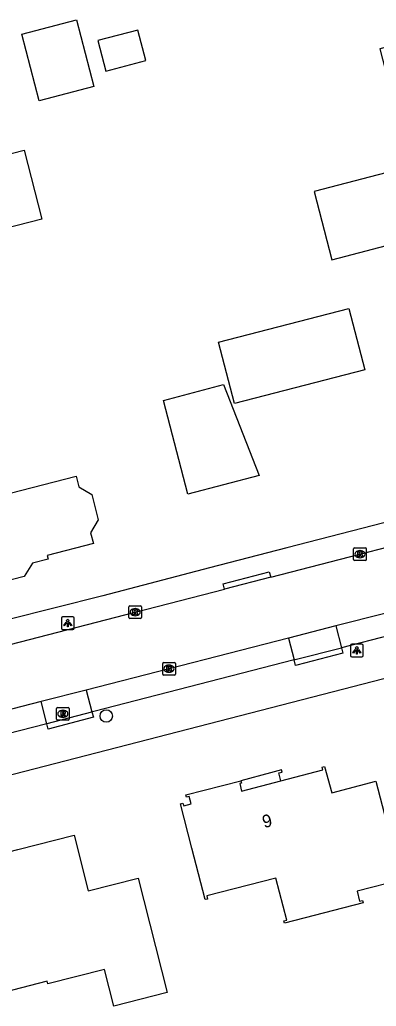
# Model space of a CAD drawing. Extents: x 158838 to 160074, y 386376 to 387776.
# Drawn here: x 159457.6 to 159485.7, y 386692.8 to 386770.4 of the extents above; entities that cross this region are included whole.
import ezdxf

# ---------------------------------------------------------------- set-up
doc = ezdxf.new("R2010")
doc.units = 0
for name, color, linetype in [('IMGEO_Boom', 7, 'Continuous'), ('IMGEO_Kolk', 7, 'Continuous'), ('IMGEO_Lichtpunt', 7, 'Continuous'), ('IMGEO_Muur', 7, 'Continuous'), ('IMGEO_Pand', 7, 'Continuous'), ('IMGEO_Pand_nummerreeks', 7, 'Continuous'), ('IMGEO_Pand_overbouw', 7, 'Continuous'), ('IMGEO_Rijbaan_lokaal_open', 7, 'Continuous'), ('IMGEO_Rioolput', 7, 'Continuous'), ('IMGEO_Voetpad_open', 7, 'Continuous')]:
    doc.layers.add(name, color=color, linetype=linetype)

msp = doc.modelspace()

# ---------------------------------------------------------------- linework, layer by layer
at = {"layer": 'IMGEO_Boom'}
msp.add_circle((159464.427, 386715.657), 0.489, dxfattribs=at)
at = {"layer": 'IMGEO_Kolk'}
for p, q in [((159483.894, 386727.966), (159483.894, 386728.818)), ((159483.969, 386728.892), (159484.821, 386728.892)), ((159484.895, 386728.818), (159484.895, 386727.966)), ((159484.405, 386728.112), (159484.38, 386728.112)), ((159484.382, 386728.672), (159484.407, 386728.672)), ((159484.821, 386727.892), (159483.969, 386727.892)), ((159466.205, 386723.407), (159466.205, 386724.259)), ((159466.28, 386724.333), (159467.132, 386724.333)), ((159467.206, 386724.259), (159467.206, 386723.407)), ((159466.716, 386723.553), (159466.691, 386723.553)), ((159466.693, 386724.113), (159466.718, 386724.113)), ((159467.132, 386723.333), (159466.28, 386723.333)), ((159468.868, 386718.952), (159468.868, 386719.804)), ((159468.943, 386719.878), (159469.795, 386719.878)), ((159469.356, 386719.658), (159469.381, 386719.658)), ((159469.869, 386719.804), (159469.869, 386718.952)), ((159469.795, 386718.878), (159468.943, 386718.878)), ((159469.379, 386719.098), (159469.354, 386719.098))]:
    msp.add_line(p, q, dxfattribs=at)
for points in [[(159483.894, 386727.966), (159483.894, 386728.818)], [(159483.969, 386728.892), (159484.821, 386728.892)], [(159484.895, 386728.818), (159484.895, 386727.966)], [(159484.215, 386728.592), (159484.338, 386728.592), (159484.338, 386728.441), (159484.468, 386728.592), (159484.632, 386728.592), (159484.486, 386728.441), (159484.639, 386728.192), (159484.487, 386728.192), (159484.402, 386728.356), (159484.338, 386728.289), (159484.338, 386728.192), (159484.215, 386728.192), (159484.215, 386728.592)], [(159484.821, 386727.892), (159483.969, 386727.892)], [(159466.205, 386723.407), (159466.205, 386724.259)], [(159466.28, 386724.333), (159467.132, 386724.333)], [(159467.206, 386724.259), (159467.206, 386723.407)], [(159466.526, 386724.033), (159466.649, 386724.033), (159466.649, 386723.882), (159466.779, 386724.033), (159466.943, 386724.033), (159466.797, 386723.882), (159466.95, 386723.633), (159466.798, 386723.633), (159466.713, 386723.797), (159466.649, 386723.73), (159466.649, 386723.633), (159466.526, 386723.633), (159466.526, 386724.033)], [(159467.132, 386723.333), (159466.28, 386723.333)], [(159468.868, 386718.952), (159468.868, 386719.804)], [(159468.943, 386719.878), (159469.795, 386719.878)], [(159469.189, 386719.578), (159469.312, 386719.578), (159469.312, 386719.427), (159469.442, 386719.578), (159469.606, 386719.578), (159469.46, 386719.427), (159469.613, 386719.178), (159469.461, 386719.178), (159469.376, 386719.342), (159469.312, 386719.275), (159469.312, 386719.178), (159469.189, 386719.178), (159469.189, 386719.578)], [(159469.869, 386719.804), (159469.869, 386718.952)], [(159469.795, 386718.878), (159468.943, 386718.878)]]:
    msp.add_lwpolyline(points, dxfattribs=at)
for centre, start, end in [((159483.971, 386728.816), 91.55205, 178.44795), ((159483.971, 386728.816), 91.55205, 178.44795), ((159484.819, 386728.816), 1.55205, 88.44795), ((159484.819, 386728.816), 1.55205, 88.44795), ((159483.971, 386727.968), 181.55205, 268.44795), ((159483.971, 386727.968), 181.55205, 268.44795), ((159484.819, 386727.968), 271.55205, 358.44795), ((159484.819, 386727.968), 271.55205, 358.44795), ((159466.282, 386724.257), 91.55205, 178.44795), ((159466.282, 386724.257), 91.55205, 178.44795), ((159467.13, 386724.257), 1.55205, 88.44795), ((159467.13, 386724.257), 1.55205, 88.44795), ((159466.282, 386723.409), 181.55205, 268.44795), ((159466.282, 386723.409), 181.55205, 268.44795), ((159467.13, 386723.409), 271.55205, 358.44795), ((159467.13, 386723.409), 271.55205, 358.44795), ((159468.945, 386719.802), 91.55205, 178.44795), ((159468.945, 386719.802), 91.55205, 178.44795), ((159469.793, 386719.802), 1.55205, 88.44795), ((159469.793, 386719.802), 1.55205, 88.44795), ((159468.945, 386718.954), 181.55205, 268.44795), ((159468.945, 386718.954), 181.55205, 268.44795), ((159469.793, 386718.954), 271.55205, 358.44795), ((159469.793, 386718.954), 271.55205, 358.44795)]:
    msp.add_arc(centre, 0.0765, start, end, dxfattribs=at)
for centre, major_axis, ratio, start_param, end_param in [((159484.381, 386728.392), (-0.387, 0.002), 0.722429, 4.712389, 7.853982), ((159484.406, 386728.392), (-0.39, 0.002), 0.717154, 1.570796, 4.712389), ((159466.692, 386723.833), (-0.387, 0.002), 0.722429, 4.712389, 7.853982), ((159466.717, 386723.833), (-0.39, 0.002), 0.717154, 1.570796, 4.712389), ((159469.355, 386719.378), (-0.387, 0.002), 0.722429, 4.712389, 7.853982), ((159469.38, 386719.378), (-0.39, 0.002), 0.717154, 1.570796, 4.712389)]:
    msp.add_ellipse(centre, major_axis=major_axis, ratio=ratio, start_param=start_param, end_param=end_param, dxfattribs=at)
at = {"layer": 'IMGEO_Lichtpunt'}
for p, q in [((159460.896, 386723.37), (159460.896, 386722.563)), ((159460.896, 386723.37), (159460.896, 386722.563)), ((159461.798, 386723.465), (159460.99, 386723.465)), ((159461.798, 386723.465), (159460.99, 386723.465)), ((159461.892, 386722.563), (159461.892, 386723.37)), ((159461.892, 386722.563), (159461.892, 386723.37)), ((159460.99, 386722.469), (159461.798, 386722.469)), ((159460.99, 386722.469), (159461.798, 386722.469)), ((159483.65, 386721.22), (159483.65, 386720.413)), ((159483.65, 386721.22), (159483.65, 386720.413)), ((159484.552, 386721.315), (159483.744, 386721.315)), ((159484.552, 386721.315), (159483.744, 386721.315)), ((159484.646, 386720.413), (159484.646, 386721.22)), ((159484.646, 386720.413), (159484.646, 386721.22)), ((159483.744, 386720.319), (159484.552, 386720.319)), ((159483.744, 386720.319), (159484.552, 386720.319))]:
    msp.add_line(p, q, dxfattribs=at)
for points in [[(159461.27, 386723.034), (159461.309, 386723.006), (159461.121, 386722.744), (159461.083, 386722.771), (159461.27, 386723.034)], [(159461.372, 386722.986), (159461.419, 386722.986), (159461.419, 386722.664), (159461.372, 386722.664), (159461.372, 386722.986)], [(159461.482, 386723.006), (159461.52, 386723.033), (159461.707, 386722.771), (159461.668, 386722.743), (159461.482, 386723.006)], [(159484.024, 386720.884), (159484.063, 386720.856), (159483.875, 386720.594), (159483.837, 386720.621), (159484.024, 386720.884)], [(159484.126, 386720.836), (159484.173, 386720.836), (159484.173, 386720.514), (159484.126, 386720.514), (159484.126, 386720.836)], [(159484.236, 386720.856), (159484.274, 386720.883), (159484.461, 386720.621), (159484.422, 386720.593), (159484.236, 386720.856)]]:
    msp.add_lwpolyline(points, dxfattribs=at)
for centre in [(159461.395, 386723.168), (159484.149, 386721.018)]:
    msp.add_circle(centre, 0.0994, dxfattribs=at)
for centre, start, end in [((159460.99, 386723.37), 90, 180), ((159460.99, 386723.37), 90, 180), ((159461.798, 386723.37), 0, 90), ((159461.798, 386723.37), 0, 90), ((159460.99, 386722.563), 180, 270), ((159460.99, 386722.563), 180, 270), ((159461.798, 386722.563), 270, 0), ((159461.798, 386722.563), 270, 360), ((159483.744, 386721.22), 90, 180), ((159483.744, 386721.22), 90, 180), ((159484.552, 386721.22), 0, 90), ((159484.552, 386721.22), 0, 90), ((159483.744, 386720.413), 180, 270), ((159483.744, 386720.413), 180, 270), ((159484.552, 386720.413), 270, 0), ((159484.552, 386720.413), 270, 360)]:
    msp.add_arc(centre, 0.0946, start, end, dxfattribs=at)
at = {"layer": 'IMGEO_Muur'}
for points in [[(159494.722, 386733.042), (159478.638, 386728.88)], [(159472.554, 386727.311), (159464.145, 386725.103)]]:
    msp.add_lwpolyline(points, dxfattribs=at)
at = {"layer": 'IMGEO_Pand'}
for points in [[(159463.45, 386765.179), (159459.148, 386764.054), (159457.772, 386769.318), (159462.074, 386770.443), (159463.45, 386765.179)], [(159499.286, 386756.024), (159498.214, 386760.127), (159497.042, 386759.833), (159496.287, 386762.793), (159496.928, 386762.953), (159495.839, 386767.295), (159495.199, 386767.134), (159495.106, 386767.509), (159495.667, 386767.656), (159495.028, 386770.106), (159494.453, 386769.961), (159494.363, 386770.338), (159485.954, 386768.145), (159488.346, 386758.891), (159480.799, 386756.941), (159482.19, 386751.557), (159499.286, 386756.024)], [(159463.762, 386768.803), (159464.39, 386766.402), (159467.544, 386767.227), (159466.916, 386769.627), (159463.762, 386768.803)], [(159459.355, 386754.752), (159451.563, 386752.759), (159452.082, 386750.731), (159449.222, 386750), (159450.003, 386746.897), (159445.373, 386745.713), (159442.777, 386745.051), (159441.976, 386748.126), (159441.019, 386747.878), (159440.468, 386750), (159439.773, 386752.678), (159439.041, 386752.483), (159438.134, 386755.992), (159449.946, 386759.044), (159450.164, 386758.19), (159457.965, 386760.185), (159459.355, 386754.752)], [(159483.526, 386747.73), (159484.775, 386742.893), (159474.521, 386740.246), (159473.273, 386745.083), (159483.526, 386747.73)], [(159473.656, 386741.731), (159476.466, 386734.587), (159470.849, 386733.111), (159468.93, 386740.475), (159473.656, 386741.731)], [(159456.86, 386733.187), (159462.048, 386734.529), (159462.261, 386733.703), (159463.284, 386733.099), (159463.801, 386731.095), (159463.198, 386730.071), (159463.415, 386729.229), (159459.772, 386728.29), (159459.849, 386728.01), (159458.612, 386727.674), (159457.967, 386726.64), (159456.131, 386726.163)], [(159477.777, 386702.913), (159472.332, 386701.502), (159472.394, 386701.26), (159472.21, 386701.212), (159471.165, 386705.272), (159470.271, 386708.76), (159470.467, 386708.808), (159470.522, 386708.585), (159471.116, 386708.74), (159470.954, 386709.327), (159470.732, 386709.268), (159470.683, 386709.452), (159475.024, 386710.572), (159475.074, 386710.388), (159474.939, 386710.352), (159475.079, 386709.747), (159478.177, 386710.553), (159481.475, 386711.412), (159481.412, 386711.644), (159481.6, 386711.696), (159482.181, 386709.616), (159485.637, 386710.52), (159487.661, 386702.78), (159484.167, 386701.875), (159484.37, 386701.089), (159484.603, 386701.149), (159484.651, 386700.965), (159478.449, 386699.358), (159478.401, 386699.543), (159478.634, 386699.603), (159477.777, 386702.913)], [(159449.94, 386698.562), (159448.814, 386702.925), (159449.976, 386703.243), (159449.754, 386704.104), (159454.605, 386705.345), (159454.828, 386704.474), (159457.463, 386705.146), (159461.901, 386706.279), (159463.016, 386701.909), (159466.929, 386702.912), (159469.231, 386693.903), (159465.029, 386692.822), (159464.282, 386695.727), (159459.829, 386694.582), (159459.777, 386694.785), (159452.99, 386693.04), (159452.291, 386695.76), (159451.91, 386695.676), (159451.102, 386698.862), (159449.94, 386698.562)]]:
    msp.add_lwpolyline(points, dxfattribs=at)
at = {"layer": 'IMGEO_Pand_overbouw'}
msp.add_lwpolyline([(159475.024, 386710.572), (159475.074, 386710.388), (159474.939, 386710.352), (159475.079, 386709.747), (159478.177, 386710.553), (159478.018, 386711.176), (159478.262, 386711.251), (159478.206, 386711.437), (159477.358, 386711.178)], close=True, dxfattribs=at)
at = {"layer": 'IMGEO_Rijbaan_lokaal_open'}
for points in [[(159477.382, 386726.586), (159484.395, 386728.392), (159500, 386732.427), (159503.261, 386733.27), (159509.609, 386734.841)], [(159477.382, 386726.586), (159473.743, 386725.638)], [(159448.769, 386719.226), (159449.649, 386719.445), (159450.742, 386719.718), (159466.706, 386723.831), (159473.743, 386725.638)], [(159486.339, 386723.736), (159482.497, 386722.75)], [(159482.497, 386722.75), (159478.768, 386721.793)], [(159478.768, 386721.793), (159469.368, 386719.379), (159462.852, 386717.704)], [(159462.852, 386717.704), (159459.295, 386716.79)], [(159459.295, 386716.79), (159450.032, 386714.409)]]:
    msp.add_lwpolyline(points, dxfattribs=at)
at = {"layer": 'IMGEO_Rioolput'}
for p, q in [((159460.514, 386715.402), (159460.514, 386716.254)), ((159460.589, 386716.328), (159461.441, 386716.328)), ((159461.002, 386716.108), (159461.027, 386716.108)), ((159461.515, 386716.254), (159461.515, 386715.402)), ((159461.441, 386715.328), (159460.589, 386715.328)), ((159461.025, 386715.548), (159461, 386715.548))]:
    msp.add_line(p, q, dxfattribs=at)
for points in [[(159460.514, 386715.402), (159460.514, 386716.254)], [(159460.589, 386716.328), (159461.441, 386716.328)], [(159461.103, 386716.026), (159460.851, 386716.028), (159460.851, 386715.628)], [(159460.851, 386715.628), (159460.975, 386715.628), (159460.975, 386715.79), (159460.986, 386715.79)], [(159461.029, 386715.947), (159460.975, 386715.947), (159460.975, 386715.866)], [(159460.975, 386715.866), (159461.027, 386715.866)], [(159461.033, 386715.761), (159461.104, 386715.628), (159461.244, 386715.628), (159461.179, 386715.754)], [(159461.515, 386716.254), (159461.515, 386715.402)], [(159461.441, 386715.328), (159460.589, 386715.328)]]:
    msp.add_lwpolyline(points, dxfattribs=at)
for centre, radius, start, end in [((159460.591, 386716.252), 0.0765, 91.55205, 178.44795), ((159460.591, 386716.252), 0.0765, 91.55205, 178.44795), ((159460.985, 386715.737), 0.0533, 26.02933, 88.69889), ((159461.011, 386716.055), 0.19, 274.7715, 282.96867), ((159461.035, 386715.851), 0.0964, 77.00612, 93.18647), ((159461.049, 386715.908), 0.0378, 276.66336, 79.67722), ((159461.102, 386715.916), 0.109, 350.36119, 89.41601), ((159461.1, 386715.916), 0.112, 277.58423, 350.98172), ((159461.084, 386715.701), 0.108, 29.51342, 73.79051), ((159461.439, 386716.252), 0.0765, 1.55205, 88.44795), ((159461.439, 386716.252), 0.0765, 1.55205, 88.44795), ((159460.591, 386715.404), 0.0765, 181.55205, 268.44795), ((159460.591, 386715.404), 0.0765, 181.55205, 268.44795), ((159461.439, 386715.404), 0.0765, 271.55205, 358.44795), ((159461.439, 386715.404), 0.0765, 271.55205, 358.44795)]:
    msp.add_arc(centre, radius, start, end, dxfattribs=at)
for centre, major_axis, ratio, start_param, end_param in [((159461.001, 386715.828), (-0.387, 0.002), 0.722429, 4.712389, 7.853982), ((159461.026, 386715.828), (-0.39, 0.002), 0.717154, 1.570796, 4.712389)]:
    msp.add_ellipse(centre, major_axis=major_axis, ratio=ratio, start_param=start_param, end_param=end_param, dxfattribs=at)
at = {"layer": 'IMGEO_Voetpad_open'}
for points in [[(159509.916, 386736.979), (159494.722, 386733.042), (159478.638, 386728.88), (159472.554, 386727.311), (159464.145, 386725.103), (159449.13, 386721.343), (159449.026, 386721.315)], [(159473.743, 386725.638), (159473.631, 386726.051), (159477.258, 386727.008), (159477.382, 386726.586)], [(159412.19, 386699.306), (159415.977, 386700.489), (159452.288, 386709.846), (159500, 386722.142), (159509.443, 386724.576), (159509.495, 386724.581), (159509.683, 386724.586), (159509.872, 386724.575), (159510.058, 386724.547), (159510.242, 386724.502), (159510.42, 386724.442), (159510.593, 386724.365), (159510.758, 386724.274), (159510.914, 386724.168), (159511.06, 386724.048), (159511.195, 386723.916), (159511.317, 386723.773), (159511.426, 386723.619), (159511.521, 386723.456), (159511.601, 386723.285), (159511.666, 386723.107), (159511.714, 386722.925)], [(159482.497, 386722.75), (159482.942, 386721.017)], [(159486.786, 386722.02), (159482.942, 386721.017)], [(159478.768, 386721.793), (159479.208, 386720.08)], [(159482.942, 386721.017), (159483.046, 386720.601), (159479.43, 386719.671), (159479.32, 386719.643), (159479.208, 386720.08)], [(159479.208, 386720.08), (159479.299, 386720.103), (159482.942, 386721.017)], [(159479.208, 386720.08), (159463.438, 386716.024), (159463.303, 386715.988)], [(159462.852, 386717.704), (159463.303, 386715.988)], [(159459.751, 386715.054), (159459.295, 386716.79)], [(159463.303, 386715.988), (159463.416, 386715.558), (159459.86, 386714.637), (159459.751, 386715.054)], [(159459.751, 386715.054), (159459.784, 386715.062), (159463.303, 386715.988)], [(159459.751, 386715.054), (159451.443, 386712.914), (159450.489, 386712.668)]]:
    msp.add_lwpolyline(points, dxfattribs=at)

# ---------------------------------------------------------------- texts
at = {"layer": 'IMGEO_Pand_nummerreeks'}
msp.add_text('9', height=1, rotation=14.4636, dxfattribs=at).set_placement((159476.848, 386706.831))

doc.saveas('drawing.dxf')
